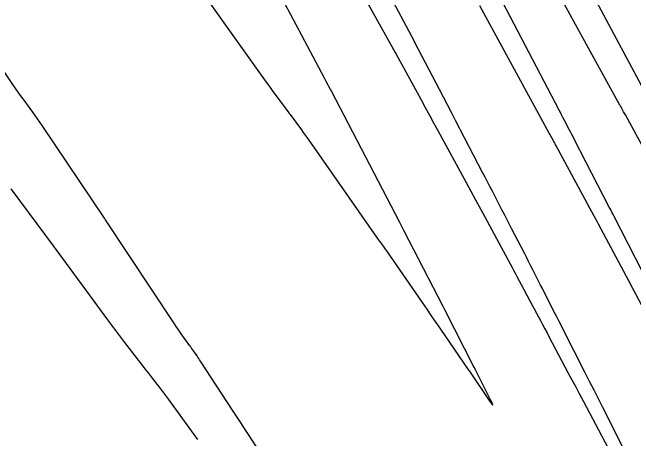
# Model space of a CAD drawing. Extents: x 954385 to 988206, y 1868364 to 1924553.
# Drawn here: x 957741.62 to 957767.33, y 1919990.97 to 1920008.59 of the extents above; entities that cross this region are included whole.
import ezdxf

# ---------------------------------------------------------------- set-up
doc = ezdxf.new("R2010")
doc.units = 0
for name, color, linetype in [('16', 7, 'Continuous'), ('6', 7, 'Continuous'), ('7', 7, 'Continuous'), ('Default', 7, 'Continuous')]:
    doc.layers.add(name, color=color, linetype=linetype)

msp = doc.modelspace()

# ---------------------------------------------------------------- linework, layer by layer
at = {"layer": '16'}
for points in [[(957768.563, 1920001.464), (957766.991, 1920004.35), (957766.916, 1920004.487), (957766.841, 1920004.625), (957766.822, 1920004.66), (957766.803, 1920004.694), (957766.784, 1920004.729), (957766.765, 1920004.763), (957763.995, 1920009.789)], [(957756.141, 1920009.318), (957757.461, 1920006.936), (957757.498, 1920006.869), (957758.532, 1920004.976), (957758.705, 1920004.66), (957758.878, 1920004.343), (957759.051, 1920004.026), (957759.224, 1920003.709), (957760.399, 1920001.557), (957760.496, 1920001.379), (957760.593, 1920001.201), (957760.689, 1920001.024), (957760.785, 1920000.845), (957761.17, 1920000.133), (957761.266, 1919999.955), (957761.362, 1919999.777), (957761.458, 1919999.599), (957761.554, 1919999.421), (957762.215, 1919998.197), (957762.285, 1919998.067), (957762.355, 1919997.936), (957762.425, 1919997.806), (957762.495, 1919997.675), (957762.775, 1919997.153), (957762.914, 1919996.892), (957763.054, 1919996.631), (957763.471, 1919995.854), (957763.563, 1919995.681), (957763.656, 1919995.508), (957763.748, 1919995.334), (957763.84, 1919995.161), (957764.613, 1919993.702), (957764.772, 1919993.401), (957764.932, 1919993.1), (957765.091, 1919992.799), (957765.251, 1919992.498), (957766.633, 1919989.888)], [(957769.867, 1919992.328), (957767.179, 1919997.401), (957767.155, 1919997.446), (957767.13, 1919997.492), (957767.034, 1919997.672), (957765.879, 1919999.828), (957765.849, 1919999.884), (957765.818, 1919999.941), (957765.697, 1920000.166), (957764.127, 1920003.075), (957764.103, 1920003.119), (957764.079, 1920003.162), (957764.056, 1920003.206), (957764.032, 1920003.25), (957763.865, 1920003.555), (957763.841, 1920003.599), (957760.968, 1920008.859)], [(957752.34, 1919989.663), (957751.391, 1919991.129), (957751.225, 1919991.383), (957751.06, 1919991.638), (957750.894, 1919991.892), (957750.729, 1919992.146), (957749.407, 1919994.172), (957749.371, 1919994.226), (957749.335, 1919994.28), (957749.299, 1919994.333), (957749.262, 1919994.386), (957749.112, 1919994.597), (957749.075, 1919994.65), (957749.037, 1919994.703), (957749, 1919994.755), (957748.962, 1919994.808), (957748.607, 1919995.304), (957748.536, 1919995.404), (957748.465, 1919995.505), (957748.396, 1919995.607), (957748.327, 1919995.71), (957745.476, 1920000.014), (957745.466, 1920000.027), (957745.434, 1920000.076), (957742.853, 1920003.916), (957742.758, 1920004.057), (957742.661, 1920004.196), (957742.563, 1920004.335), (957742.464, 1920004.472), (957742.062, 1920005.02), (957741.963, 1920005.157), (957741.864, 1920005.296), (957741.767, 1920005.435), (957741.671, 1920005.575), (957740.378, 1920007.473)]]:
    msp.add_lwpolyline(points, dxfattribs=at)
at = {"layer": '6'}
msp.add_lwpolyline([(957749.725, 1920009.072), (957752.123, 1920005.71), (957752.216, 1920005.58), (957752.31, 1920005.45), (957752.405, 1920005.321), (957752.5, 1920005.193), (957753.065, 1920004.433), (957753.073, 1920004.423), (957753.081, 1920004.413), (957753.112, 1920004.377), (957753.114, 1920004.373), (957753.583, 1920003.733), (957753.661, 1920003.626), (957753.738, 1920003.519), (957753.815, 1920003.411), (957753.892, 1920003.302), (957756.79, 1919999.164), (957756.816, 1919999.128), (957756.841, 1919999.092), (957756.867, 1919999.056), (957756.893, 1919999.02), (957756.996, 1919998.878), (957757.022, 1919998.842), (957757.047, 1919998.806), (957757.073, 1919998.77), (957757.098, 1919998.734), (957758.576, 1919996.596), (957758.767, 1919996.319), (957758.958, 1919996.042), (957759.149, 1919995.765), (957759.34, 1919995.488), (957760.474, 1919993.838), (957760.488, 1919993.817), (957760.517, 1919993.777), (957760.526, 1919993.764), (957760.531, 1919993.757), (957761.358, 1919992.54), (957761.461, 1919992.394), (957761.505, 1919992.351), (957761.488, 1919992.41), (957761.411, 1919992.571), (957760.77, 1919993.839), (957760.739, 1919993.899), (957760.736, 1919993.905), (957759.521, 1919996.284), (957759.489, 1919996.346), (957759.448, 1919996.426), (957757.824, 1919999.575), (957757.81, 1919999.602), (957757.796, 1919999.629), (957757.782, 1919999.656), (957757.768, 1919999.683), (957757.655, 1919999.899), (957754.821, 1920005.334), (957754.814, 1920005.347), (957754.808, 1920005.36), (957754.787, 1920005.403), (957754.611, 1920005.734), (957754.536, 1920005.877), (957752.195, 1920010.295)], dxfattribs=at)
at = {"layer": '7'}
for points in [[(957767.675, 1920005.54), (957764.74, 1920011.011)], [(957767.101, 1919990.175), (957766.054, 1919992.247), (957765.873, 1919992.605), (957765.692, 1919992.964), (957765.51, 1919993.322), (957765.329, 1919993.681), (957764.392, 1919995.534), (957764.316, 1919995.683), (957764.241, 1919995.832), (957764.165, 1919995.98), (957764.089, 1919996.129), (957763.786, 1919996.723), (957763.71, 1919996.872), (957763.634, 1919997.02), (957763.558, 1919997.169), (957763.482, 1919997.317), (957763.148, 1919997.971), (957763.067, 1919998.129), (957762.985, 1919998.288), (957762.904, 1919998.446), (957762.823, 1919998.604), (957762.281, 1919999.653), (957762.182, 1919999.847), (957762.082, 1920000.041), (957761.982, 1920000.234), (957761.882, 1920000.428), (957761.483, 1920001.202), (957761.383, 1920001.396), (957761.283, 1920001.589), (957761.182, 1920001.783), (957761.081, 1920001.976), (957759.958, 1920004.129), (957759.791, 1920004.449), (957759.624, 1920004.769), (957759.457, 1920005.089), (957759.29, 1920005.409), (957758.291, 1920007.324), (957758.285, 1920007.336), (957758.263, 1920007.381), (957758.258, 1920007.392), (957756.823, 1920010.097)], [(957767.693, 1919997.862), (957766.51, 1920000.175), (957766.479, 1920000.236), (957766.448, 1920000.297), (957766.37, 1920000.448), (957766.323, 1920000.539), (957764.874, 1920003.349), (957764.822, 1920003.45), (957764.77, 1920003.55), (957764.717, 1920003.651), (957764.665, 1920003.751), (957764.455, 1920004.152), (957764.403, 1920004.252), (957764.351, 1920004.353), (957764.298, 1920004.453), (957764.246, 1920004.553), (957761.764, 1920009.31)], [(957741.557, 1920001.29), (957743.349, 1919998.882), (957743.357, 1919998.871), (957743.374, 1919998.851), (957743.378, 1919998.846), (957743.381, 1919998.841), (957743.388, 1919998.829), (957743.393, 1919998.822), (957745.552, 1919995.875), (957745.716, 1919995.653), (957745.882, 1919995.433), (957746.049, 1919995.213), (957746.218, 1919994.995), (957747.065, 1919993.91), (957747.15, 1919993.8), (957747.236, 1919993.69), (957747.322, 1919993.579), (957747.407, 1919993.469), (957747.749, 1919993.027), (957747.834, 1919992.916), (957747.918, 1919992.805), (957748.001, 1919992.693), (957748.084, 1919992.58), (957749.128, 1919991.136), (957749.276, 1919990.931)]]:
    msp.add_lwpolyline(points, dxfattribs=at)
at = {"layer": 'Default'}
msp.add_arc((956871.597, 1919501.221), 996.448, 12.648055, 34.075074, dxfattribs=at)

doc.saveas('drawing.dxf')
